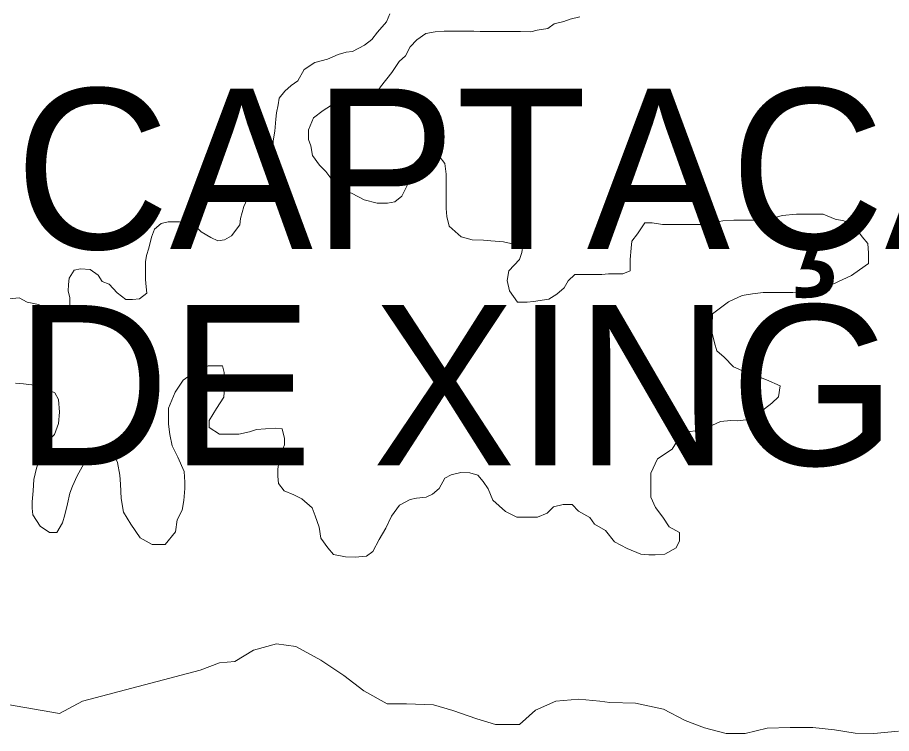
# Model space of a CAD drawing. Extents: x 553962 to 842807, y 8883888 to 9032388.
# Drawn here: x 627588 to 630313, y 8936695 to 8938929 of the extents above; entities that cross this region are included whole.
import ezdxf

# ---------------------------------------------------------------- set-up
doc = ezdxf.new("R2010")
doc.units = 0
doc.header["$LTSCALE"] = 200
doc.layers.add('25', color=7, linetype='Continuous', lineweight=13)
doc.layers.add('28', color=7, linetype='Continuous', lineweight=40)

msp = doc.modelspace()

# ---------------------------------------------------------------- linework, layer by layer
at = {"layer": '25'}
for points in [[(627898.9, 8938069.4), (627926.2, 8938049.2), (627946.2, 8938049), (627968.8, 8938051.4), (627991.4, 8938068.8), (627989.1, 8938088.8), (627986.7, 8938111.4), (627986.9, 8938133.9), (627987.2, 8938166.4), (627989.8, 8938186.4), (627997.5, 8938208.9), (628005.3, 8938243.9), (628015.5, 8938268.9), (628035.6, 8938286.3), (628058.1, 8938291.2), (628093.2, 8938290.9), (628115.6, 8938288.3), (628140.6, 8938280.6), (628160.5, 8938260.4), (628190.3, 8938242.7), (628212.8, 8938232.5), (628232.8, 8938234.9), (628255.4, 8938247.3), (628280.7, 8938282.2), (628283.3, 8938302.2), (628293.6, 8938339.7), (628303.8, 8938362.1), (628326.4, 8938369.5), (628348.9, 8938371.8), (628368.9, 8938376.7), (628394.1, 8938396.6), (628394.3, 8938419.1), (628391.9, 8938441.7), (628389.6, 8938461.7), (628384.7, 8938481.8), (628384.9, 8938501.8), (628385.1, 8938524.3), (628385.2, 8938544.3), (628390.4, 8938574.3), (628393.2, 8938611.9), (628395.9, 8938631.9), (628401.1, 8938656.9), (628403.7, 8938676.9), (628421.4, 8938699.3), (628441.6, 8938716.7), (628461.7, 8938731.6), (628481.9, 8938766.5), (628514.6, 8938788.8), (628534.7, 8938793.7), (628554.7, 8938798.6), (628587.3, 8938813.4), (628612.4, 8938820.7), (628632.4, 8938823.1), (628670.1, 8938842.9), (628692.8, 8938860.2), (628710.4, 8938882.7), (628738.2, 8938915), (628748.4, 8938940)], [(629341.1, 8938931.1), (629311, 8938923.8), (629290.9, 8938916.4), (629260.9, 8938909.1), (629240.8, 8938894.2), (629208.2, 8938889.4), (629188.2, 8938884.5), (629155.6, 8938884.7), (629120.6, 8938885), (629093.1, 8938885.2), (629060.6, 8938885.4), (629030.6, 8938885.6), (629010.6, 8938885.7), (628978.1, 8938885.9)], [(628978.1, 8938885.9), (628945.6, 8938886.1), (628918.1, 8938886.3), (628890.5, 8938884), (628860.5, 8938879.2), (628832.8, 8938859.3), (628812.6, 8938836.9), (628797.4, 8938809.5), (628777.3, 8938792.1), (628754.5, 8938757.2), (628719.1, 8938712.4), (628703.9, 8938687.4), (628676.3, 8938667.6), (628656.2, 8938660.2), (628628.7, 8938657.9), (628596.1, 8938653.1), (628563.6, 8938653.3), (628541, 8938638.4), (628510.8, 8938616.1), (628495.5, 8938578.7), (628495.3, 8938548.6), (628502.6, 8938528.5), (628507.4, 8938498.5), (628529.7, 8938468.3), (628549.6, 8938448.1), (628574.3, 8938415.4), (628594.2, 8938395.2), (628631.6, 8938380), (628668.9, 8938359.7), (628708.9, 8938349.4), (628741.4, 8938349.2), (628763.9, 8938354.1), (628786.6, 8938371.4), (628804.4, 8938408.9), (628822.1, 8938436.3), (628824.9, 8938473.8), (628845, 8938493.7), (628865.1, 8938503.6), (628902.6, 8938495.8), (628919.9, 8938473.2), (628924.7, 8938440.6), (628924.5, 8938420.6), (628924.3, 8938393.1), (628924.1, 8938363), (628923.8, 8938333), (628926.2, 8938307.9), (628933.4, 8938277.8), (628970.7, 8938245.1), (629005.6, 8938234.8), (629040.6, 8938234.6), (629063.1, 8938231.9), (629103.1, 8938229.2), (629125.6, 8938224), (629163.1, 8938216.2), (629160.4, 8938196.2), (629152.7, 8938173.8), (629120, 8938138.9), (629114.7, 8938108.9), (629122, 8938076.3), (629146.7, 8938041.1), (629176.7, 8938040.9), (629196.8, 8938043.3), (629244.3, 8938050.5), (629269.5, 8938065.3), (629292.1, 8938085.2), (629304.8, 8938107.7), (629325, 8938127.6), (629347.5, 8938127.4), (629377.5, 8938127.2), (629410, 8938127), (629430, 8938129.3), (629475, 8938129.1), (629497.6, 8938138.9), (629497.9, 8938174), (629500.7, 8938209), (629503.3, 8938231.5), (629521, 8938253.9), (629543.8, 8938288.8), (629566.3, 8938288.7), (629598.8, 8938283.5), (629621.3, 8938283.3), (629656.3, 8938283.1), (629686.3, 8938282.9), (629728.8, 8938282.6), (629763.9, 8938289.9), (629786.4, 8938294.7), (629821.5, 8938297), (629856.5, 8938296.8), (629876.5, 8938296.6), (629914, 8938296.4), (629936.5, 8938301.2), (629971.6, 8938311), (630016.7, 8938315.7), (630039.2, 8938315.6), (630079.2, 8938315.3), (630099.2, 8938315.2), (630136.6, 8938299.9), (630164.1, 8938294.7), (630199, 8938274.5), (630221.2, 8938244.3), (630238.6, 8938224.1)], [(630238.6, 8938224.1), (630240.9, 8938194.1), (630240.6, 8938161.5), (630213, 8938141.7), (630187.8, 8938124.3), (630145.1, 8938104.6), (630094.9, 8938079.9), (630057.4, 8938072.6), (630034.8, 8938070.3), (630004.8, 8938070.5), (629969.8, 8938070.7), (629937.3, 8938070.9), (629912.3, 8938071.1), (629879.7, 8938066.3), (629847.2, 8938061.5), (629804.5, 8938041.8), (629754.2, 8938004.5), (629753.9, 8937969.5), (629753.8, 8937944.5), (629761, 8937914.4), (629768.3, 8937889.3), (629790.7, 8937869.1), (629820.5, 8937838.9), (629855.4, 8937823.6), (629877.8, 8937815.9), (629922.7, 8937798.1), (629965.1, 8937780.3), (629959.8, 8937745.3), (629939.7, 8937725.4), (629917, 8937708), (629891.8, 8937683.2), (629859.2, 8937673.4), (629831.7, 8937671.1), (629811.7, 8937671.2), (629779.2, 8937668.9), (629754.1, 8937656.6), (629718.9, 8937641.8), (629683.9, 8937637), (629648.7, 8937614.7), (629628.4, 8937582.3), (629583.2, 8937552.5), (629562.8, 8937507.6), (629562.6, 8937475.1), (629562.3, 8937432.5), (629577, 8937399.8), (629599.3, 8937369.7), (629619.1, 8937339.5), (629651.5, 8937321.8), (629651.3, 8937296.7), (629641.1, 8937274.2), (629605.9, 8937254.5), (629575.9, 8937252.2), (629555.9, 8937252.3), (629530.9, 8937255), (629488.5, 8937272.8), (629448.7, 8937293.1), (629421.4, 8937328.3), (629386.6, 8937348.5), (629371.7, 8937368.7), (629336.8, 8937388.9), (629317, 8937409.1), (629289.5, 8937409.3), (629259.4, 8937402), (629239.2, 8937382.1), (629209.1, 8937369.7), (629176.6, 8937370), (629144.1, 8937370.2), (629109.2, 8937387.9), (629069.5, 8937423.2), (629054.8, 8937458.4), (629039.9, 8937481), (629022.6, 8937501.2), (628997.6, 8937508.8), (628970.1, 8937509), (628940, 8937501.7), (628919.9, 8937491.8), (628902.2, 8937459.4), (628882.1, 8937442), (628862, 8937432.1), (628831.9, 8937429.8), (628811.9, 8937424.9), (628779.2, 8937407.6), (628754, 8937372.8), (628736.2, 8937335.3), (628715.9, 8937300.4), (628695.6, 8937263), (628675.5, 8937248.1), (628640.5, 8937245.8), (628610.4, 8937246), (628573, 8937253.8), (628555.6, 8937273.9), (628533.3, 8937304.1), (628528.6, 8937339.2), (628516.4, 8937374.3), (628506.6, 8937399.4), (628474.2, 8937427.2), (628449.3, 8937439.9), (628419.4, 8937452.6), (628402.1, 8937475.2), (628399.8, 8937497.8), (628399.9, 8937520.3)], [(627561.1, 8938051.6), (627593.6, 8938053.9), (627618.6, 8938041.2), (627653.5, 8938033.5), (627690.9, 8938015.7), (627710.9, 8938018.1), (627731, 8938027.9), (627751, 8938030.3), (627751.2, 8938055.3), (627746.4, 8938075.4), (627746.5, 8938095.4), (627749.2, 8938115.4), (627764.4, 8938140.4), (627784.4, 8938145.2), (627814.4, 8938142.6), (627839.3, 8938124.8), (627851.6, 8938104.8), (627874.1, 8938097.1), (627898.9, 8938069.4)], [(628399.9, 8937520.3), (628402.6, 8937540.3), (628410.3, 8937570.3), (628420.5, 8937595.3), (628420.7, 8937615.3), (628413.4, 8937645.4), (628390.9, 8937648), (628360.9, 8937645.7), (628333.3, 8937643.4), (628310.8, 8937636.1), (628278.2, 8937628.8), (628255.7, 8937628.9), (628218.2, 8937629.2), (628185.8, 8937649.4), (628186, 8937671.9), (628208.8, 8937709.3), (628231.6, 8937744.2), (628234.4, 8937789.3), (628232.2, 8937821.8), (628227.3, 8937841.9), (628207.3, 8937842), (628182.3, 8937842.2), (628147.2, 8937827.4), (628104.4, 8937797.6), (628079.1, 8937760.3), (628058.7, 8937710.3), (628058.3, 8937660.2), (628063.1, 8937627.7), (628070.3, 8937592.6), (628087.6, 8937557.4), (628107.2, 8937512.2), (628109.5, 8937479.7), (628109.3, 8937459.6), (628106.6, 8937422.1), (628101.3, 8937392.1), (628086.1, 8937362.2), (628080.8, 8937324.6), (628048, 8937284.8), (628028, 8937284.9), (628008, 8937285.1), (627970.6, 8937305.3), (627940.9, 8937348.1), (627918.7, 8937385.8), (627911.5, 8937428.4), (627909.4, 8937473.5), (627907.1, 8937501), (627899.9, 8937541.1), (627885.1, 8937573.8), (627852.6, 8937571.5), (627824.9, 8937554.2), (627794.8, 8937536.8), (627774.5, 8937499.4), (627759.2, 8937467), (627751.6, 8937444.5), (627743.8, 8937412), (627736.1, 8937377), (627728.3, 8937352), (627710.6, 8937322.1), (627688.1, 8937322.2), (627658.2, 8937342.4), (627636, 8937377.6), (627633.7, 8937397.7), (627633.8, 8937417.7), (627636.6, 8937452.7), (627639.3, 8937487.8), (627647.1, 8937522.8), (627657.4, 8937555.3), (627672.6, 8937585.2), (627682.8, 8937607.7), (627702.9, 8937627.6), (627715.7, 8937662.5), (627718.5, 8937697.6), (627716.3, 8937737.6), (627703.9, 8937757.7), (627681.5, 8937767.9), (627649.1, 8937780.6), (627606.6, 8937785.9), (627581.6, 8937788.6)], [(627021.9, 8936878.5), (627718.8, 8936757.5), (627790.7, 8936796.4), (628157.6, 8936893.1), (628218, 8936915.4), (628265.5, 8936920.2), (628323.2, 8936954.9), (628395.9, 8936974.5), (628455.9, 8936966.7)], [(628455.9, 8936966.7), (628533.2, 8936923.8), (628605.5, 8936875.9), (628667.8, 8936828), (628740.2, 8936787.6), (628800.2, 8936787.3), (628885.2, 8936784.3), (628945.2, 8936766.5), (629020.1, 8936741.1), (629077.6, 8936723.3), (629152.6, 8936722.9), (629202.9, 8936767.7), (629266, 8936795.7), (629337.8, 8936802.1), (629403.3, 8936795.7), (629434.6, 8936792.4), (629514.6, 8936789.4), (629602.1, 8936771.5), (629669.5, 8936736.1), (629729.4, 8936713.3), (629796.8, 8936695.4), (629856.9, 8936695.1), (629924.5, 8936712.3), (629997.1, 8936714.4), (630067.1, 8936714), (630134.6, 8936706.2), (630199.6, 8936695.8), (630257.1, 8936695.5), (630334.7, 8936702.6)]]:
    msp.add_lwpolyline(points, dxfattribs=at)

# ---------------------------------------------------------------- texts
at = {"layer": '28'}
for s, p in [('CAPTAÇÃO FIXA', (627579.8, 8938207.1)), ('DE XINGÓ', (627579.8, 8937531.9))]:
    msp.add_text(s, height=500, dxfattribs=at).set_placement(p)

doc.saveas('drawing.dxf')
